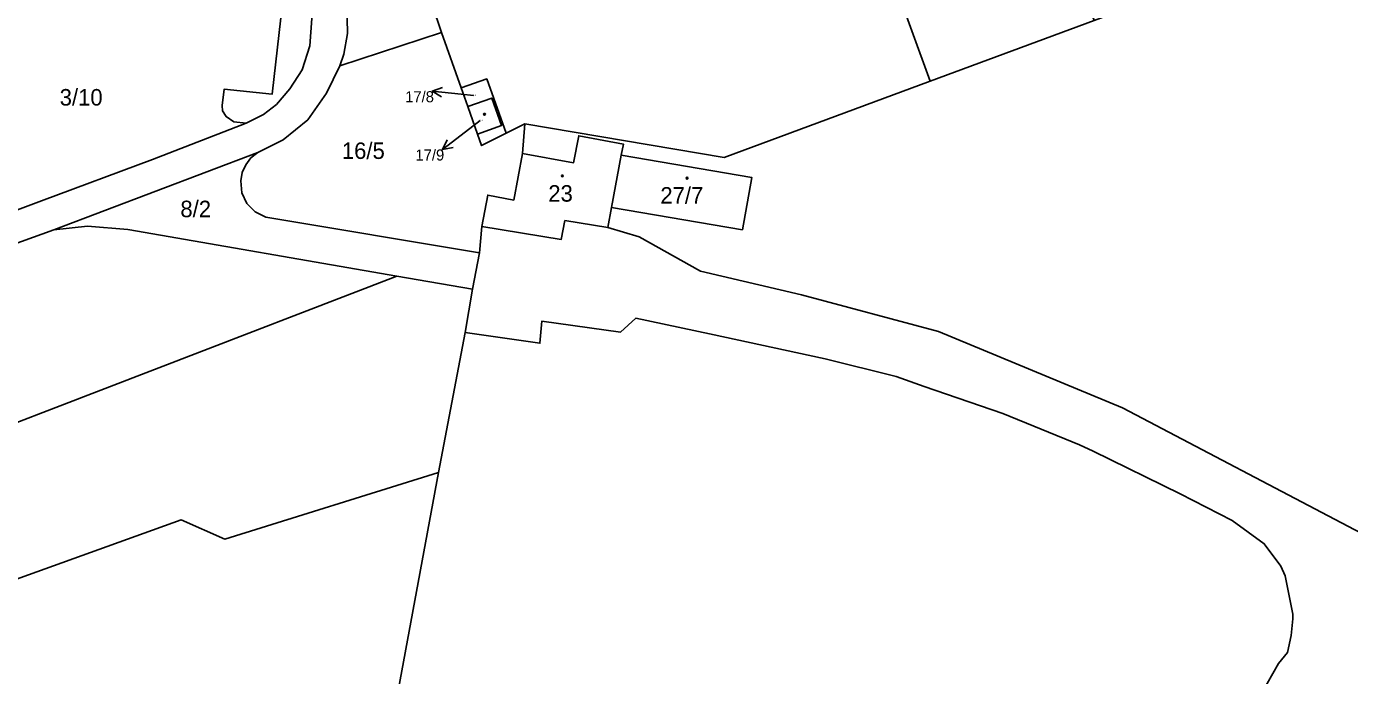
# Model space of a CAD drawing. Extents: x -598233 to -596890, y -1157848 to -1156431.
# Drawn here: x -597847.5 to -597711.3, y -1157143.3 to -1157076.4 of the extents above; entities that cross this region are included whole.
import ezdxf

# ---------------------------------------------------------------- set-up
doc = ezdxf.new("R2010")
doc.units = 0
for name, color, linetype in [('Level 1', 7, 'Continuous'), ('Level 4', 7, 'Continuous'), ('Level 5', 7, 'Continuous'), ('Level 57', 7, 'Continuous'), ('Level 60', 7, 'Continuous')]:
    doc.layers.add(name, color=color, linetype=linetype)

msp = doc.modelspace()

# ---------------------------------------------------------------- linework, layer by layer
at = {"layer": 'Level 1'}
for points in [[(-597766.22, -1157049.81), (-597754.46, -1157082.08)], [(-597815.28, -1157080.51), (-597814.85, -1157079.29), (-597814.49, -1157077.17), (-597814.53, -1157074.03), (-597815.04, -1157069.43), (-597815.95, -1157064.43), (-597816.88, -1157061.27), (-597818.04, -1157058.27), (-597819.35, -1157055.29), (-597820.83, -1157052.81), (-597823.16, -1157050.59)], [(-597824.64, -1157053.49), (-597824.52, -1157053.57), (-597823.93, -1157054.16), (-597822.7, -1157056.46), (-597820.87, -1157060.9), (-597819.51, -1157065.36), (-597818.44, -1157070.22), (-597818.14, -1157075.61), (-597818.36, -1157078.44), (-597819.14, -1157080.91), (-597820.41, -1157082.88), (-597821.8, -1157084.49), (-597823.12, -1157085.52), (-597824.93, -1157086.41)], [(-597808.76, -1157065.32), (-597804.79, -1157077.07)], [(-597837, -1157072.42), (-597821.16, -1157074.04), (-597822.22, -1157083.41), (-597827.18, -1157082.91), (-597827.37, -1157084.6), (-597827.34, -1157085.12), (-597826.98, -1157085.73), (-597826.18, -1157086.28), (-597824.93, -1157086.41)], [(-597754.46, -1157082.08), (-597737.58, -1157075.82)], [(-597815.28, -1157080.51), (-597804.79, -1157077.07)], [(-597804.79, -1157077.07), (-597802.77, -1157082.78)], [(-597815.28, -1157080.51), (-597816.64, -1157083.31), (-597818.57, -1157086.06), (-597821.11, -1157088.12), (-597823.72, -1157089.44)], [(-597802.77, -1157082.78), (-597800.13, -1157081.85), (-597798.15, -1157087.45)], [(-597802.09, -1157084.7), (-597802.77, -1157082.78)], [(-597754.46, -1157082.08), (-597775.68, -1157089.95), (-597796.23, -1157086.48)], [(-597802.09, -1157084.7), (-597799.62, -1157083.82), (-597798.61, -1157086.64), (-597801.09, -1157087.53)], [(-597802.09, -1157084.7), (-597801.09, -1157087.53)], [(-597861.67, -1157100.27), (-597845.99, -1157094.41), (-597834.55, -1157090.13), (-597824.93, -1157086.41)], [(-597798.15, -1157087.45), (-597796.23, -1157086.48)], [(-597796.23, -1157086.48), (-597796.46, -1157089.52)], [(-597798.15, -1157087.45), (-597800.67, -1157088.72), (-597801.09, -1157087.53)], [(-597796.46, -1157089.52), (-597791.19, -1157090.49), (-597790.67, -1157087.7), (-597786.06, -1157088.56), (-597786.28, -1157089.71)], [(-597844.72, -1157097.39), (-597823.72, -1157089.44)], [(-597823.72, -1157089.44), (-597824.42, -1157089.99), (-597824.96, -1157090.68), (-597825.32, -1157091.49), (-597825.48, -1157092.36), (-597825.35, -1157093.58), (-597824.83, -1157094.68), (-597823.99, -1157095.55), (-597822.9, -1157096.1), (-597800.88, -1157099.76)], [(-597800.63, -1157097.04), (-597800.03, -1157093.82), (-597797.35, -1157094.32), (-597796.46, -1157089.52)], [(-597786.28, -1157089.71), (-597787.28, -1157095.08)], [(-597787.28, -1157095.08), (-597773.8, -1157097.38), (-597772.83, -1157092.01), (-597786.28, -1157089.71)], [(-597787.28, -1157095.08), (-597787.67, -1157097.14)], [(-597800.63, -1157097.04), (-597792.49, -1157098.39), (-597792.08, -1157096.44), (-597787.67, -1157097.14)], [(-597844.72, -1157097.39), (-597892.62, -1157114.65), (-597915.73, -1157123.14)], [(-597844.72, -1157097.39), (-597841.27, -1157097), (-597837.1, -1157097.36), (-597809.4, -1157102.15)], [(-597800.63, -1157097.04), (-597800.88, -1157099.76)], [(-597787.67, -1157097.14), (-597784.45, -1157098.12), (-597778.12, -1157101.65), (-597767.71, -1157104.1), (-597753.62, -1157107.86), (-597734.65, -1157115.72), (-597662.89, -1157153.43)], [(-597800.88, -1157099.76), (-597801.62, -1157103.5)], [(-597809.4, -1157102.15), (-597909.27, -1157140.61)], [(-597801.62, -1157103.5), (-597809.4, -1157102.15)], [(-597801.62, -1157103.5), (-597802.36, -1157107.96)], [(-597802.36, -1157107.96), (-597794.66, -1157109.08), (-597794.47, -1157106.8), (-597786.37, -1157107.92), (-597784.77, -1157106.49), (-597777.19, -1157108.11), (-597765.3, -1157110.69), (-597757.98, -1157112.48), (-597755.1, -1157113.52), (-597746.99, -1157116.31), (-597739.11, -1157119.55), (-597737.67, -1157120.19), (-597728.72, -1157124.57), (-597723.38, -1157127.33), (-597720.06, -1157129.72), (-597718.35, -1157132.02), (-597717.91, -1157133.04), (-597717.12, -1157136.97), (-597717.12, -1157137.46), (-597717.3, -1157139.17), (-597717.67, -1157140.92), (-597718.6, -1157142.04), (-597720.93, -1157146.19)], [(-597802.36, -1157107.96), (-597805.12, -1157122.39)], [(-597805.12, -1157122.39), (-597827.12, -1157129.26), (-597831.62, -1157127.27), (-597879.2, -1157144.38), (-597879.85, -1157145.18), (-597878.62, -1157148.61), (-597879.96, -1157149.09), (-597881.18, -1157145.66), (-597904.33, -1157153.97), (-597909.27, -1157140.61)], [(-597802.39, -1157227.84), (-597822.9, -1157218.58), (-597805.12, -1157122.39)]]:
    msp.add_lwpolyline(points, dxfattribs=at)
at = {"layer": 'Level 5'}
for centre, radius in [((-597800.37, -1157085.49), 0.09), ((-597800.37, -1157085.49), 0.0521), ((-597792.35, -1157091.84), 0.09), ((-597792.35, -1157091.84), 0.0521), ((-597779.51, -1157092.07), 0.09), ((-597779.51, -1157092.07), 0.0521)]:
    msp.add_circle(centre, radius, dxfattribs=at)
at = {"layer": 'Level 57'}
for p, q in [((-597802.76, -1157083.43), (-597805.75, -1157083.1)), ((-597801.51, -1157083.57), (-597802.76, -1157083.43)), ((-597800.83, -1157086.14), (-597802.33, -1157087.29)), ((-597802.33, -1157087.29), (-597804.71, -1157089.11))]:
    msp.add_line(p, q, dxfattribs=at)
for points in [[(-597804.81, -1157083.71), (-597805.75, -1157083.1), (-597804.7, -1157082.72)], [(-597803.61, -1157088.9), (-597804.71, -1157089.11), (-597804.22, -1157088.11)]]:
    msp.add_lwpolyline(points, dxfattribs=at)
at = {"layer": 'Level 60'}
for points in [[(-597749.31, -1157043.64), (-597737.58, -1157075.82), (-597754.46, -1157082.08), (-597766.22, -1157049.81)], [(-597814.61, -1157047.98), (-597812.59, -1157053.95), (-597809.85, -1157062.21), (-597808.76, -1157065.32), (-597804.79, -1157077.07), (-597815.28, -1157080.51), (-597814.85, -1157079.29), (-597814.49, -1157077.17), (-597814.53, -1157074.03), (-597815.04, -1157069.43), (-597815.95, -1157064.43), (-597816.88, -1157061.27), (-597818.04, -1157058.27), (-597819.35, -1157055.29), (-597820.83, -1157052.81), (-597823.16, -1157050.59)], [(-597800.13, -1157081.85), (-597802.77, -1157082.78), (-597804.79, -1157077.07), (-597808.76, -1157065.32), (-597766.22, -1157049.81), (-597754.46, -1157082.08), (-597775.68, -1157089.95), (-597796.23, -1157086.48), (-597798.15, -1157087.45)], [(-597804.79, -1157077.07), (-597802.77, -1157082.78), (-597802.09, -1157084.7), (-597801.09, -1157087.53), (-597800.67, -1157088.72), (-597798.15, -1157087.45), (-597796.23, -1157086.48), (-597796.46, -1157089.52), (-597797.35, -1157094.32), (-597800.03, -1157093.82), (-597800.63, -1157097.04), (-597800.88, -1157099.76), (-597822.9, -1157096.1), (-597823.99, -1157095.55), (-597824.83, -1157094.68), (-597825.35, -1157093.58), (-597825.48, -1157092.36), (-597825.32, -1157091.49), (-597824.96, -1157090.68), (-597824.42, -1157089.99), (-597823.72, -1157089.44), (-597821.11, -1157088.12), (-597818.57, -1157086.06), (-597816.64, -1157083.31), (-597815.28, -1157080.51)], [(-597802.77, -1157082.78), (-597800.13, -1157081.85), (-597798.15, -1157087.45), (-597800.67, -1157088.72), (-597801.09, -1157087.53), (-597798.61, -1157086.64), (-597799.62, -1157083.82), (-597802.09, -1157084.7)], [(-597802.09, -1157084.7), (-597799.62, -1157083.82), (-597798.61, -1157086.64), (-597801.09, -1157087.53)], [(-597792.08, -1157096.44), (-597792.49, -1157098.39), (-597800.63, -1157097.04), (-597800.03, -1157093.82), (-597797.35, -1157094.32), (-597796.46, -1157089.52), (-597791.19, -1157090.49), (-597790.67, -1157087.7), (-597786.06, -1157088.56), (-597786.28, -1157089.71), (-597787.28, -1157095.08), (-597787.67, -1157097.14)], [(-597841.27, -1157097), (-597844.72, -1157097.39), (-597823.72, -1157089.44), (-597824.42, -1157089.99), (-597824.96, -1157090.68), (-597825.32, -1157091.49), (-597825.48, -1157092.36), (-597825.35, -1157093.58), (-597824.83, -1157094.68), (-597823.99, -1157095.55), (-597822.9, -1157096.1), (-597800.88, -1157099.76), (-597801.62, -1157103.5), (-597809.4, -1157102.15), (-597837.1, -1157097.36)], [(-597772.83, -1157092.01), (-597773.8, -1157097.38), (-597787.28, -1157095.08), (-597786.28, -1157089.71)], [(-597844.72, -1157097.39), (-597841.27, -1157097), (-597837.1, -1157097.36), (-597809.4, -1157102.15), (-597909.27, -1157140.61), (-597915.73, -1157123.14), (-597892.62, -1157114.65)], [(-597802.36, -1157107.96), (-597805.12, -1157122.39), (-597827.12, -1157129.26), (-597831.62, -1157127.27), (-597879.2, -1157144.38), (-597879.85, -1157145.18), (-597878.62, -1157148.61), (-597879.96, -1157149.09), (-597881.18, -1157145.66), (-597904.33, -1157153.97), (-597909.27, -1157140.61), (-597809.4, -1157102.15), (-597801.62, -1157103.5)]]:
    msp.add_lwpolyline(points, close=True, dxfattribs=at)
for points in [[(-597775.68, -1157089.95), (-597754.46, -1157082.08), (-597737.58, -1157075.82), (-597720.7, -1157069.56), (-597703.82, -1157063.3), (-597694.41, -1157059.81), (-597653.15, -1157070.87), (-597635.19, -1157075.65), (-597553.97, -1157115.98), (-597451.73, -1157167.37)], [(-597850.5, -1157070.36), (-597846.64, -1157070.77), (-597846.99, -1157074.33), (-597837.31, -1157075.31), (-597837, -1157072.42), (-597821.16, -1157074.04), (-597822.22, -1157083.41), (-597827.18, -1157082.91), (-597827.37, -1157084.6), (-597827.34, -1157085.12), (-597826.98, -1157085.73), (-597826.18, -1157086.28), (-597824.93, -1157086.41), (-597834.55, -1157090.13), (-597845.99, -1157094.41), (-597861.67, -1157100.27)], [(-597814.53, -1157074.03), (-597814.49, -1157077.17), (-597814.85, -1157079.29), (-597815.28, -1157080.51), (-597816.64, -1157083.31), (-597818.57, -1157086.06), (-597821.11, -1157088.12), (-597823.72, -1157089.44), (-597844.72, -1157097.39), (-597892.62, -1157114.65)], [(-597818.14, -1157075.61), (-597818.36, -1157078.44), (-597819.14, -1157080.91), (-597820.41, -1157082.88), (-597821.8, -1157084.49), (-597823.12, -1157085.52), (-597824.93, -1157086.41), (-597826.18, -1157086.28), (-597826.98, -1157085.73), (-597827.34, -1157085.12), (-597827.37, -1157084.6), (-597827.18, -1157082.91), (-597822.22, -1157083.41), (-597821.16, -1157074.04)], [(-597861.67, -1157100.27), (-597845.99, -1157094.41), (-597834.55, -1157090.13), (-597824.93, -1157086.41), (-597823.12, -1157085.52), (-597821.8, -1157084.49), (-597820.41, -1157082.88), (-597819.14, -1157080.91), (-597818.36, -1157078.44), (-597818.14, -1157075.61)], [(-597662.89, -1157153.43), (-597734.65, -1157115.72), (-597753.62, -1157107.86), (-597767.71, -1157104.1), (-597778.12, -1157101.65), (-597784.45, -1157098.12), (-597787.67, -1157097.14), (-597787.28, -1157095.08), (-597773.8, -1157097.38), (-597772.83, -1157092.01), (-597786.28, -1157089.71), (-597786.06, -1157088.56), (-597790.67, -1157087.7), (-597791.19, -1157090.49), (-597796.46, -1157089.52), (-597796.23, -1157086.48)], [(-597796.23, -1157086.48), (-597775.68, -1157089.95)], [(-597720.93, -1157146.19), (-597718.6, -1157142.04), (-597717.67, -1157140.92), (-597717.3, -1157139.17), (-597717.12, -1157137.46), (-597717.12, -1157136.97), (-597717.91, -1157133.04), (-597718.35, -1157132.02), (-597720.06, -1157129.72), (-597723.38, -1157127.33), (-597728.72, -1157124.57), (-597737.67, -1157120.19), (-597739.11, -1157119.55), (-597746.99, -1157116.31), (-597755.1, -1157113.52), (-597757.98, -1157112.48), (-597765.3, -1157110.69), (-597777.19, -1157108.11), (-597784.77, -1157106.49), (-597786.37, -1157107.92), (-597794.47, -1157106.8), (-597794.66, -1157109.08), (-597802.36, -1157107.96), (-597801.62, -1157103.5), (-597800.88, -1157099.76), (-597800.63, -1157097.04), (-597792.49, -1157098.39), (-597792.08, -1157096.44), (-597787.67, -1157097.14), (-597784.45, -1157098.12), (-597778.12, -1157101.65), (-597767.71, -1157104.1), (-597753.62, -1157107.86), (-597734.65, -1157115.72), (-597662.89, -1157153.43)], [(-597822.9, -1157218.58), (-597805.12, -1157122.39), (-597802.36, -1157107.96), (-597794.66, -1157109.08), (-597794.47, -1157106.8), (-597786.37, -1157107.92), (-597784.77, -1157106.49), (-597777.19, -1157108.11), (-597765.3, -1157110.69), (-597757.98, -1157112.48), (-597755.1, -1157113.52), (-597746.99, -1157116.31), (-597739.11, -1157119.55), (-597737.67, -1157120.19), (-597728.72, -1157124.57), (-597723.38, -1157127.33), (-597720.06, -1157129.72), (-597718.35, -1157132.02), (-597717.91, -1157133.04), (-597717.12, -1157136.97), (-597717.12, -1157137.46), (-597717.3, -1157139.17), (-597717.67, -1157140.92), (-597718.6, -1157142.04), (-597720.93, -1157146.19)], [(-597879.2, -1157144.38), (-597831.62, -1157127.27), (-597827.12, -1157129.26), (-597805.12, -1157122.39), (-597822.9, -1157218.58)]]:
    msp.add_lwpolyline(points, dxfattribs=at)

# ---------------------------------------------------------------- texts
at = {"layer": 'Level 4'}
for s, p in [('3/10', (-597844.12, -1157084.59)), ('16/5', (-597815.06, -1157090.09)), ('23', (-597793.8, -1157094.49)), ('27/7', (-597782.26, -1157094.69)), ('8/2', (-597831.69, -1157096.09))]:
    msp.add_text(s, height=1.7, dxfattribs=at).set_placement(p)
for s, rotation, p in [('17/8', 0.1979, (-597801.51, -1157083.57)), ('17/9', 0.2282, (-597800.83, -1157086.14))]:
    msp.add_text(s, height=0.1, rotation=rotation, dxfattribs=at).set_placement(p)
at = {"layer": 'Level 57'}
for s, rotation, p in [('17/8', 0.1979, (-597808.54, -1157084.26)), ('17/9', 0.2282, (-597807.48, -1157090.26))]:
    msp.add_text(s, height=1.14, rotation=rotation, dxfattribs=at).set_placement(p)

doc.saveas('drawing.dxf')
